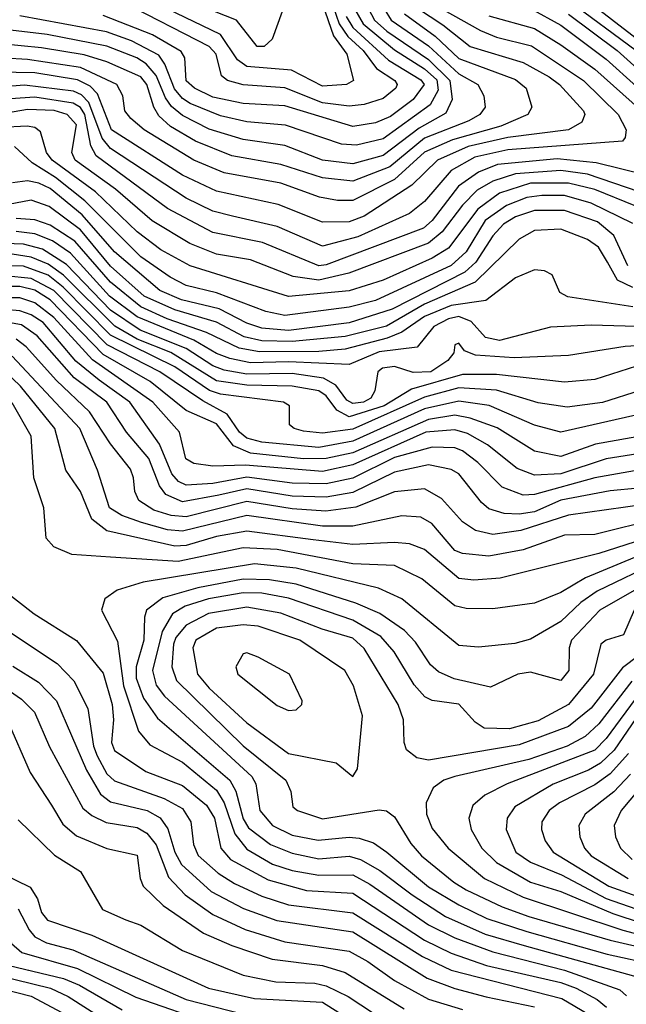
# Model space of a CAD drawing. Extents: x 501367 to 657802, y 482273 to 547541.
# Tile 390 of 656: x 619905 to 621508, y 497182 to 499786. Entities that reach past the tile are written whole.
import ezdxf

# ---------------------------------------------------------------- set-up
doc = ezdxf.new("R2010")
doc.units = 0

msp = doc.modelspace()

# ---------------------------------------------------------------- linework, layer by layer
at = {"layer": '0CON20XD'}
for points in [[(620609.8, 499840.2), (620572, 499735), (620551.2, 499715), (620532.5, 499715), (620478, 499785), (620332.7, 499842.7)], [(620725.2, 499845.2), (620749.3, 499775), (620772, 499742)], [(620975, 499841.2), (621122.8, 499757.2), (621165, 499740.1), (621257.4, 499717.4), (621394.4, 499625), (621486.3, 499535), (621507.6, 499495), (621505.3, 499474.7), (621497.5, 499465), (621195, 499442.3), (621107.4, 499422.6), (621045, 499387.2), (620975, 499305.6), (620935, 499273.4), (620798, 499212), (620705, 499187.3), (620585, 499239.5), (620467, 499267), (620415, 499280), (620345, 499314.6), (620145, 499445.9), (620122.7, 499472.7), (620087.2, 499567.2), (620067.8, 499587.8), (620047, 499597), (619917.1, 499612.9), (619795, 499603.3)], [(620956.2, 499816.2), (621022.8, 499772.8), (621095, 499714.9), (621235, 499673.2), (621304.4, 499635), (621331, 499615), (621394.8, 499545), (621398.1, 499535), (621390.6, 499515), (621355.5, 499495), (621195, 499474.4), (621089.6, 499450.4), (621008.8, 499415), (620941.4, 499348.6), (620815, 499266.5), (620775, 499251.5), (620705, 499251), (620587.5, 499297.5), (620425, 499333.1), (620335, 499375.1), (620147.6, 499495), (620110.1, 499590.1), (620090.7, 499610.7), (620057, 499627), (619945, 499645.3), (619845, 499647.5)], [(620772, 499742), (620812.3, 499705), (620847.4, 499657.4), (620896, 499625), (620902.6, 499615), (620899.1, 499605), (620865, 499577.7), (620815, 499562), (620775, 499557.4), (620705, 499566.5), (620605, 499605.6), (620495, 499613.6), (620453.6, 499625), (620437.9, 499637.9), (620424.2, 499695), (620405.7, 499715), (620175, 499833.2)], [(620705, 499827.2), (620733.6, 499743.6), (620769.3, 499695), (620786.8, 499625), (620768.8, 499615), (620705, 499610.6), (620622.7, 499652.7), (620505, 499662), (620480.3, 499680.3), (620435, 499747), (620294.5, 499814.5)], [(621355, 499836.6), (621534.2, 499705)], [(621415, 499829.1), (621576.5, 499705)], [(620867.9, 499815), (620886.3, 499785), (620985, 499716.6), (621065, 499643.3), (621115.8, 499615), (621131.8, 499585), (621134.7, 499555), (621121.2, 499535), (621091.7, 499518.3), (620975, 499472.7), (620882.9, 499397.1), (620785, 499358.8), (620705, 499367.5), (620595, 499403.6), (620465, 499426.1), (620369.7, 499465), (620303.5, 499503.5), (620272.1, 499532.1), (620258.9, 499555), (620240.2, 499615), (620225, 499635.3), (620135, 499674.9), (620075, 499692.9), (619962.1, 499712.1), (619855, 499722.2)], [(620921.7, 499801.7), (621002.5, 499742.5), (621065, 499683.1), (621215, 499628.4), (621243.6, 499605), (621258.7, 499555), (621247.5, 499535), (621176.7, 499505), (621048.7, 499468.7), (620975, 499436.1), (620895, 499363.7), (620785, 499308.4), (620745, 499308), (620697, 499317), (620595, 499353.6), (620445, 499380.9), (620365, 499414.3), (620233.9, 499495), (620198.1, 499525), (620182.9, 499545), (620177.5, 499585), (620161.4, 499615), (620065, 499659.6), (619925, 499680.8), (619864.7, 499684.7)], [(620826.3, 499815), (620842.7, 499785), (620875, 499756.1), (620985, 499681.3), (621041.6, 499625), (621047.9, 499575), (621031.1, 499538.9), (620960.9, 499499.1), (620865, 499426.6), (620785.1, 499405.1), (620705, 499414.9), (620605, 499453.2), (620495, 499468.9), (620405, 499497), (620335, 499532.4), (620306.2, 499556.2), (620289.9, 499579.9), (620265, 499638.9), (620239.1, 499669.1), (620214.3, 499685), (620135, 499716), (619977.4, 499747.4), (619865, 499760.2)], [(620789.2, 499815), (620812.3, 499775), (620895, 499706.2), (620975, 499655.9), (621006.8, 499626.8), (621010.5, 499599.5), (620989.2, 499560.8), (620865, 499471), (620795, 499454.4), (620755, 499457), (620607.5, 499507.5), (620505, 499516.1), (620435, 499531.9), (620355, 499564.7), (620335, 499577.3), (620313.6, 499603.6), (620288.5, 499668.5), (620272.6, 499692.6), (620200.3, 499730.3), (620134.1, 499754.1), (619905, 499795.9)], [(620767.2, 499795), (620785, 499765.5), (620879.1, 499679.1), (620965, 499627.4), (620973.4, 499615), (620945, 499575.2), (620885, 499530.1), (620845, 499513), (620785, 499504.1), (620605, 499557.9), (620495.4, 499564.6), (620415, 499581), (620366.6, 499605), (620345, 499624.8), (620341.1, 499685), (620331.7, 499701.7), (620255.7, 499745.7), (620125, 499797.5)], [(621145, 499796.5), (621265, 499762.7), (621335, 499719.3), (621425.2, 499655.2), (621548.2, 499545)], [(621255, 499815.6), (621335, 499771.6), (621455, 499681.6), (621615, 499537.5)], [(621355, 499800.9), (621483.5, 499705), (621615, 499586.3)], [(621625, 499358.8), (621427.9, 499407.9), (621325, 499418.3), (621167.1, 499402.9), (621117.1, 499382.9), (621064, 499346), (620995.1, 499255), (620971.6, 499235), (620715, 499138.2), (620695, 499135.3), (620546.5, 499196.5), (620415, 499223.2), (620295, 499286.6), (620106.3, 499426.3), (620092.4, 499452.4), (620077.1, 499535), (620065, 499554.3), (620045.8, 499565.7), (619945, 499580.9), (619855, 499575.4)], [(621578.5, 499318.5), (621405, 499377.4), (621335, 499387.1), (621215, 499378.4), (621155, 499359.3), (621114.2, 499335), (621074.6, 499295.4), (621021.3, 499225), (620985, 499194.9), (620774.6, 499115.4), (620695, 499097.2), (620627.1, 499107.1), (620515, 499151), (620425, 499166.2), (620353.9, 499193.9), (620255, 499254.5), (620158.1, 499338.1), (620051.1, 499415), (620042, 499435), (620055, 499507.8), (620030.5, 499535), (619995.6, 499545.6), (619925, 499548.8), (619828, 499532)], [(621532.9, 499292.9), (621425, 499337.4), (621355, 499354.1), (621255, 499354), (621172.7, 499327.3), (621115.2, 499284.8), (621038, 499182), (620994.6, 499155.4), (620865, 499097.6), (620775, 499069), (620615, 499053.8), (620354.9, 499134.9), (620277.4, 499177.4), (620215, 499225.4), (620105, 499330.5), (619990.2, 499415), (619975.2, 499435), (619959.8, 499489.8), (619945, 499500.7), (619924.6, 499504.6), (619855, 499501.1)], [(621525, 499247.6), (621415, 499301.3), (621345, 499321.1), (621285, 499321.6), (621245, 499316.1), (621191.3, 499295), (621135.1, 499255), (621085, 499172.1), (621045, 499136.2), (620845, 499043.9), (620775, 499026), (620605, 499003.8), (620555, 499014.9), (620425, 499063.6), (620345, 499083), (620302, 499105), (620225, 499159.1), (620077, 499307), (619999, 499369), (619937.3, 499407.3), (619891.1, 499451.1)], [(621512.2, 499135), (621475.1, 499215.1), (621431.6, 499251.6), (621345, 499281.9), (621265, 499281.4), (621215.3, 499265), (621183.4, 499245), (621155, 499214.4), (621110.5, 499145), (621081.6, 499118.4), (620889, 499021), (620775, 498984.7), (620615, 498964), (620545, 498970.7), (620505, 498984), (620431.4, 499021.4), (620332.6, 499045), (620275, 499070.2), (620155, 499171.9), (620069.7, 499269.7), (619985, 499339.6), (619955, 499353.6), (619925, 499359.9), (619885.6, 499354.4)], [(621525, 499078), (621485, 499097), (621458.4, 499145), (621434.3, 499184.3), (621405, 499205.2), (621335, 499232.3), (621265, 499229.1), (621225, 499205.8), (621108.4, 499091.6), (620975, 499033.8), (620873.9, 498976.1), (620765, 498948.4), (620624.5, 498935.5), (620545, 498937.3), (620497.8, 498947.8), (620425, 498986.2), (620315, 499019.2), (620233.7, 499055), (620145, 499134.3), (620065, 499230.8), (619982.5, 499292.5), (619935, 499308.7), (619875, 499297.8)], [(621525, 499026.5), (621353, 499053), (621332, 499065), (621311.7, 499111.7), (621292.1, 499122.1), (621265, 499124.8), (621215, 499103.5), (621136.5, 499043.5), (621045, 499030.4), (620975, 499000.9), (620915, 498959.6), (620876.3, 498943.7), (620764.9, 498915.1), (620695, 498908.5), (620538, 498908), (620485, 498917.1), (620398.6, 498958.6), (620294.8, 498994.8), (620225, 499027.2), (620145, 499091.8), (620050.5, 499200.5), (619985, 499242.7), (619945, 499257.1), (619895, 499260.4)], [(621535, 498974.9), (621415, 498978.5), (621307.2, 498972.8), (621172.6, 498937.4), (621135.9, 498945.9), (621097.8, 498987.8), (621065, 499001.4), (621037.6, 498995), (620999.6, 498975), (620955, 498920.3), (620855, 498907.6), (620775, 498874.3), (620615, 498881.2), (620515, 498878.5), (620459.8, 498889.8), (620425, 498903.1), (620365, 498938.5), (620215, 499000.4), (620141.7, 499055), (620038.9, 499168.9), (619991.2, 499201.2), (619945, 499220), (619895, 499226.2)], [(621625, 498928.6), (621505, 498921.6), (621355, 498897.9), (621211.7, 498891.7), (621109.1, 498899.1), (621080.4, 498910.4), (621065, 498930.8), (621055, 498926.2), (621052.1, 498905), (621036.5, 498885), (620991.6, 498855), (620945, 498853.3), (620895, 498868.7), (620863.9, 498865), (620851.6, 498855), (620842.9, 498805), (620832.3, 498785), (620812.9, 498775), (620785, 498771), (620769.7, 498779.7), (620739.9, 498819.9), (620708, 498838), (620625, 498850.7), (620505, 498848.8), (620445, 498859.2), (620415, 498870.5), (620345, 498916.6), (620223.4, 498965), (620145, 499018.1), (620028.7, 499138.7), (619965, 499179.2), (619915, 499192.9), (619865, 499194.6)], [(621535, 498870), (621425, 498834.8), (621345, 498827.2), (621165, 498848.3), (621075, 498847.7), (620940.5, 498809.5), (620868.2, 498765), (620775, 498736), (620743.2, 498753.2), (620715, 498791.8), (620695, 498804.7), (620625, 498816.8), (620505, 498819.5), (620425, 498831.3), (620304.2, 498905.8), (620215, 498941.2), (620155.8, 498975.8), (620020.8, 499110.8), (619979.8, 499139.8), (619935, 499158.5), (619885, 499166.2)], [(621545, 498805.5), (621445, 498774), (621351.4, 498761.4), (621275, 498773.3), (621165, 498806), (621065, 498812.3), (620975, 498787.9), (620785, 498703), (620705, 498692.7), (620655, 498698.3), (620630, 498705), (620617.5, 498715), (620617.5, 498765), (620602, 498775), (620435, 498796.1), (620405.9, 498805.9), (620315, 498868.2), (620145, 498951.6), (620019.1, 499079.1), (619980.2, 499110.2), (619915, 499134.1), (619858.3, 499135)], [(621545, 498743.1), (621335, 498695.2), (621265, 498714.2), (621145.5, 498765.5), (621065, 498777.1), (620975, 498757.1), (620785, 498671.7), (620694.9, 498654.9), (620545, 498669), (620505, 498679.3), (620486, 498695), (620453.4, 498743.4), (620388.3, 498778.3), (620274.8, 498855.2), (620136.1, 498926.1), (619995, 499069.8), (619935, 499101.9), (619865, 499108.8)], [(621615, 498697.2), (621426.4, 498663.6), (621335, 498631.4), (621265, 498644.8), (621166.5, 498706.5), (621095, 498732.8), (621055, 498740), (620985, 498729.3), (620785, 498640.9), (620715, 498625.7), (620654.9, 498625.1), (620515, 498639.9), (620469.5, 498659.5), (620425, 498717.6), (620345, 498752.5), (620249.1, 498829.1), (620125, 498900.9), (619985, 499045.6), (619945, 499070.7), (619905, 499080.6), (619865, 499080.3)], [(621605, 498648.7), (621455, 498625.1), (621335, 498585.1), (621265, 498581.5), (621219.3, 498599.3), (621141.5, 498661.5), (621088, 498692), (621055, 498701.9), (620978.2, 498695), (620785, 498608.8), (620705, 498591.4), (620501.8, 498608.2), (620415, 498605.2), (620365, 498612.5), (620343.4, 498625), (620326.7, 498695), (620256.1, 498775), (620096.7, 498886.7), (619995, 498998.5), (619945, 499037.8), (619905, 499050.9), (619865, 499050.9)], [(621544.3, 498595.7), (621425, 498574.7), (621265, 498530.5), (621235, 498529.1), (621180.1, 498550.1), (621115.5, 498615.5), (621075, 498645.7), (621055, 498653.6), (620995, 498655.5), (620895, 498628.6), (620785, 498573.6), (620715, 498558.5), (620625, 498560.6), (620505, 498576), (620415, 498559.9), (620345, 498555.6), (620324.6, 498564.6), (620306.5, 498585), (620273.7, 498663.7), (620195.7, 498775), (620115, 498832.9), (620053.2, 498883.2), (619966.9, 498985), (619935, 499006), (619905, 499016.5), (619865, 499019.6)], [(621615, 498554.1), (621465, 498540), (621335, 498515.3), (621265, 498484.7), (621225, 498478.4), (621185, 498479.9), (621145, 498492.3), (621125, 498509), (621065, 498585.2), (621045, 498596.7), (620985, 498609.3), (620895, 498589.7), (620785, 498536.1), (620715, 498523.1), (620625, 498526.4), (620505.1, 498545.1), (620431, 498529), (620335, 498511.3), (620290.7, 498530.7), (620273.8, 498553.8), (620245.5, 498625.5), (620187, 498695), (620134.7, 498774.7), (620049, 498839), (619950.5, 498950.5), (619909.5, 498979.5), (619865, 498987.4)], [(621555.9, 498504.1), (621355, 498476.2), (621228.9, 498435), (621155, 498424.6), (621109.5, 498435), (621075, 498458.4), (621019.9, 498519.9), (620975, 498545.5), (620895, 498537.2), (620793.2, 498496.8), (620713.8, 498486.2), (620625, 498492.2), (620505, 498512.3), (620345, 498471.9), (620305.2, 498475.2), (620258.9, 498488.9), (620219.7, 498515), (620208.7, 498538.7), (620205.6, 498575), (620197.1, 498597.1), (620144.3, 498664.3), (620089.2, 498749.2), (620002, 498832), (619921.4, 498921.4), (619895, 498941)], [(621595, 498466.9), (621425, 498424.9), (621345, 498423.3), (621235.5, 498384.4), (621145, 498367.4), (621075, 498374.2), (621055, 498382.8), (620993.6, 498453.6), (620965, 498470.6), (620915, 498474.4), (620785, 498447), (620705, 498446.8), (620505, 498474.9), (620335, 498433.6), (620295, 498437.5), (620226.1, 498456.1), (620174.7, 498474.7), (620142, 498495), (620110, 498595), (620063.3, 498705), (619885, 498896.2)], [(621625, 498435.6), (621435, 498374.6), (621175, 498309.3), (621105, 498304.1), (621065, 498308), (620975, 498385.2), (620935, 498400.2), (620895, 498403.9), (620785, 498397.9), (620680.3, 498410.3), (620505, 498433.9), (620425, 498419.8), (620345, 498395.7), (620314.3, 498394.3), (620135, 498434.2), (620095.6, 498465.6), (620065, 498538.8), (620026.1, 498595), (619997.5, 498705), (619907.1, 498817.1), (619865, 498856.5)], [(621576.3, 498383.7), (621400.1, 498309.9), (621335, 498271), (621265, 498242.9), (621155, 498227.8), (621085, 498229), (621055, 498236.5), (620967.7, 498307.7), (620895, 498342.5), (620785, 498347.4), (620584.9, 498385.1), (620495, 498389.6), (620323.4, 498353.4), (620144.5, 498364.5), (620042.2, 498372.3), (619995, 498392.5), (619974.4, 498415), (619968.5, 498495), (619942, 498575), (619935.2, 498685), (619885, 498772.7)], [(621595.6, 498354.4), (621431.1, 498275), (621387.7, 498245), (621335, 498194.4), (621255, 498148), (621213.7, 498136.3), (621117.1, 498127.1), (621065, 498130.8), (620915, 498254.8), (620853.2, 498283.2), (620635, 498335.9), (620525, 498346.8), (620231, 498299), (620162.1, 498277.9), (620130, 498255), (620120.4, 498225), (620162.7, 498142.7), (620179.2, 498025), (620218.3, 497905), (620248.9, 497868.9), (620335, 497822.3), (620425, 497748.5), (620444.9, 497714.9), (620472.8, 497632.8), (620505, 497592.2), (620573.2, 497553.2), (620625, 497536.5), (620695, 497523.6), (620785, 497524.9), (620830.5, 497500.5), (620985, 497392.5), (621055, 497357.8), (621155, 497321), (621345, 497272.7), (621490.6, 497220.6), (621508.4, 497205)], [(621615, 498325.7), (621438, 498225), (621362.8, 498145), (621356.8, 498125), (621355.8, 498065), (621335, 498038.9), (621255, 498060.9), (621221.2, 498055), (621148.7, 498021.3), (621052.7, 498042.7), (621011.6, 498061.6), (620990.2, 498080.2), (620950.4, 498140.4), (620921.3, 498171.3), (620856.1, 498216.1), (620793, 498243), (620635, 498293.8), (620565.3, 498305.3), (620495, 498306.4), (620375, 498284)], [(619855, 498284), (619942.7, 498215), (620055, 498144.1), (620125, 498058.5), (620148.9, 497975), (620152.4, 497935), (620147.5, 497875), (620155, 497853.3), (620238.2, 497798.2), (620335, 497760.6), (620398.7, 497708.7), (620419.2, 497675), (620435.8, 497595), (620461.6, 497565), (620561.3, 497511.3), (620663.1, 497483.1), (620785, 497476.4), (620975, 497352.4), (621045, 497317.8), (621138.2, 497285), (621335, 497239.9), (621375.7, 497225), (621431, 497195), (621455.2, 497175)], [(620375, 498284), (620282.8, 498257.2), (620239.8, 498225), (620234.1, 498205.9), (620232.9, 498145), (620212.7, 498075), (620212.8, 498045), (620232, 497992), (620269.1, 497939.1), (620460.1, 497775), (620475.6, 497745.6), (620495, 497673.2), (620509.1, 497649.1), (620567.8, 497605), (620625, 497581.7), (620695, 497566.9), (620775, 497574.2), (620805, 497565.6), (620856.6, 497536.6), (620941.7, 497471.7), (621030.2, 497415), (621135, 497368.2), (621237.8, 497337.8), (621575, 497244.6)], [(621528.7, 498225), (621500.8, 498159.2), (621455, 498145.3), (621440.9, 498135), (621421.6, 498055), (621355, 497975.2), (621275, 497932.3), (621199, 497911), (621132.4, 497912.4), (621108.3, 497928.3), (621065, 497975.9), (620995, 497985.6), (620975.1, 497995.1), (620946.9, 498026.9), (620894.2, 498114.2), (620859, 498155), (620785, 498197.8), (620615, 498256.4), (620545, 498269.6), (620495, 498270.8), (620403.4, 498255), (620342.1, 498235), (620308.1, 498215), (620281.6, 498168.4), (620255.6, 498065), (620265, 498026.6), (620287.1, 497997.1), (620517.8, 497785), (620528.8, 497765), (620539, 497695), (620573.1, 497655), (620625, 497629.6), (620693.6, 497616.4), (620775, 497624.4), (620801.5, 497621.5), (620839.5, 497609.5), (620874.7, 497584.7), (620985, 497492.8), (621065, 497445.1), (621139.6, 497409.6), (621244.9, 497374.9), (621457.7, 497315), (621586.8, 497286.8)], [(621580.5, 498135), (621498, 498072), (621415, 497965.9), (621355, 497916.7), (621225, 497868.4), (620985, 497827.9), (620954.6, 497834.6), (620927.2, 497855), (620921, 497875), (620919.2, 497935), (620905.2, 497975), (620815, 498123.5), (620785, 498150.3), (620704.2, 498174.2), (620595, 498217), (620505, 498233), (620403.8, 498216.2), (620345, 498185.1), (620317.4, 498152.6), (620310.8, 498135), (620306.7, 498075), (620319.1, 498039.1), (620495, 497865.5), (620608.4, 497775), (620621.2, 497745), (620626.7, 497705), (620638.6, 497695), (620705, 497672.8), (620855, 497696.9), (620873.8, 497693.8), (620895, 497678.5), (620938, 497608), (620966.8, 497575), (621051.9, 497505), (621085, 497485.1), (621179.6, 497440.4), (621250, 497415), (621465, 497352.1), (621576.6, 497326.6)], [(620785, 497784.5), (620797.8, 497805), (620810.7, 497945), (620787.2, 498025), (620763.8, 498065), (620645.3, 498145), (620535, 498182.6), (620495, 498186.3), (620425, 498177.1), (620370.2, 498145), (620362.5, 498125), (620374.5, 498055), (620405, 498018.1), (620505, 497926.3), (620615, 497845.6), (620740.8, 497820.8), (620785, 497784.5)], [(619877.8, 498167.8), (620003.9, 498083.9), (620047.8, 498037.8), (620084.8, 497965), (620100, 497865), (620109.3, 497839.3), (620135, 497791.5), (620155, 497773), (620286.7, 497726.7), (620335, 497700.2), (620356.8, 497665), (620363.8, 497605), (620376.2, 497576.2), (620429.4, 497529.4), (620472, 497502), (620545, 497468.1), (620615, 497445.1), (620785, 497424.6), (620969, 497309), (621045, 497272.8), (621337.6, 497197.7), (621425.7, 497145.7)], [(620615, 497959.4), (620635, 497961.4), (620650, 497975), (620651.4, 497985), (620617.5, 498055), (620535, 498100), (620505, 498112), (620495, 498108.8), (620475.6, 498075), (620480.9, 498055), (620585, 497972.7), (620615, 497959.4)], [(619886.6, 498076.6), (619953.9, 498033.9), (620001.7, 497985), (620081.6, 497801.6), (620118.4, 497738.4), (620145, 497718.2), (620241.5, 497695), (620275.5, 497675.5), (620296.5, 497646.5), (620315, 497584.7), (620332.1, 497552.1), (620411, 497481), (620495.8, 497435.8), (620584.3, 497404.3), (620785, 497373.6), (620981.6, 497251.6), (621055, 497223.9), (621137.9, 497202.1), (621265, 497176.1)], [(619813, 498055), (619909.7, 497989.7), (619944, 497955), (619983.3, 497863.3), (620071.1, 497701.1), (620095, 497681.3), (620132.9, 497662.9), (620215, 497650.3), (620241, 497635), (620265, 497604.3), (620298.2, 497518.2), (620341.8, 497471.8), (620415, 497420), (620500.2, 497380.2), (620605, 497348), (620775, 497323.1), (620825, 497295.8), (620895.6, 497245.6), (620985, 497196), (621075, 497168.5)], [(621522.8, 498037.2), (621435, 497923.9), (621399.2, 497890.8), (621351.4, 497865), (621250.1, 497830.1), (621054.4, 497785), (621025.5, 497775), (620997.9, 497755), (620978.8, 497715), (620979.7, 497685), (620995, 497646.9), (621037.2, 497595), (621133.3, 497515), (621235.4, 497465.4), (621498.7, 497378.7), (621665, 497334.6)], [(621543.6, 498006.4), (621455, 497885.5), (621425, 497854.2), (621193.2, 497765), (621133.8, 497735), (621102, 497708), (621091.4, 497675), (621097.8, 497645), (621125.7, 497595), (621165, 497557.1), (621255, 497505.7), (621335, 497480.9), (621472.4, 497422.4), (621775, 497323.3)], [(621544.9, 497955), (621476, 497854), (621439.6, 497820.4), (621408.2, 497801.8), (621315, 497764.6), (621213.7, 497705), (621192.8, 497675), (621190.5, 497645), (621216.1, 497585), (621255, 497557.9), (621336.7, 497525), (621455, 497462.5), (621791, 497345)], [(619871.6, 497935), (619932.1, 497795), (619989, 497709), (620018.8, 497658.8), (620055, 497627.5), (620135, 497594.3), (620215, 497576.8), (620222.7, 497515), (620231.3, 497495), (620283.9, 497443.9), (620390.3, 497370.3), (620465, 497337.8), (620572, 497302), (620704.7, 497284.7), (620765, 497266.1), (620920.6, 497170.6)], [(621514.2, 497845.8), (621465, 497792.2), (621425, 497762.4), (621331.1, 497715), (621303.8, 497695), (621284.7, 497665), (621283.8, 497645), (621293.8, 497615), (621314.7, 497585), (621462, 497495), (621625, 497436.2)], [(621519, 497791), (621475, 497744.3), (621398.8, 497685), (621382.2, 497655), (621384.8, 497625), (621397.3, 497595), (621414.8, 497575), (621512.5, 497515)], [(621567.8, 497782.2), (621494.8, 497695), (621475.7, 497655), (621479.7, 497625), (621492.4, 497595), (621523.5, 497565)], [(619408.2, 497718.2), (619505, 497713.3), (619565, 497691.4), (619586, 497666), (619619.7, 497585), (619670.1, 497505), (619695.5, 497485), (619765, 497448.6), (619855, 497419.8), (619875, 497387.7), (619882.8, 497342.8), (619909.8, 497319.8), (620057.5, 497277.5), (620211.3, 497201.3), (620415, 497130.8)], [(619900.6, 497670.6), (619997, 497577), (620065, 497533.7), (620123.4, 497433.4), (620185.5, 497405.5), (620225, 497391.4), (620334.9, 497324.9), (620495, 497259.3), (620581.7, 497241.7), (620685, 497237.9), (620715, 497231.4), (620773.1, 497203.1), (620876.2, 497135)], [(619818, 497548), (619931.9, 497491.9), (619951.6, 497461.6), (619962.4, 497425), (619977.8, 497405), (620095.4, 497365.4), (620403.8, 497225), (620525, 497197.3)], [(619900.8, 497435), (619929.3, 497379.3), (619945, 497360.8), (619975, 497345.1), (620045, 497326.6), (620345, 497195.5), (620496.5, 497156.5)], [(619835.3, 497295), (620020.4, 497250.4), (620062.9, 497232.9), (620175, 497168)], [(619795, 497272), (619985.8, 497225), (620032.7, 497202.7), (620135, 497137.6)], [(619775, 497244.5), (619935, 497204), (620136.7, 497096.7)], [(620525, 497197.3), (620705, 497188.1), (620815, 497118.1)]]:
    msp.add_lwpolyline(points, dxfattribs=at)

doc.saveas('drawing.dxf')
